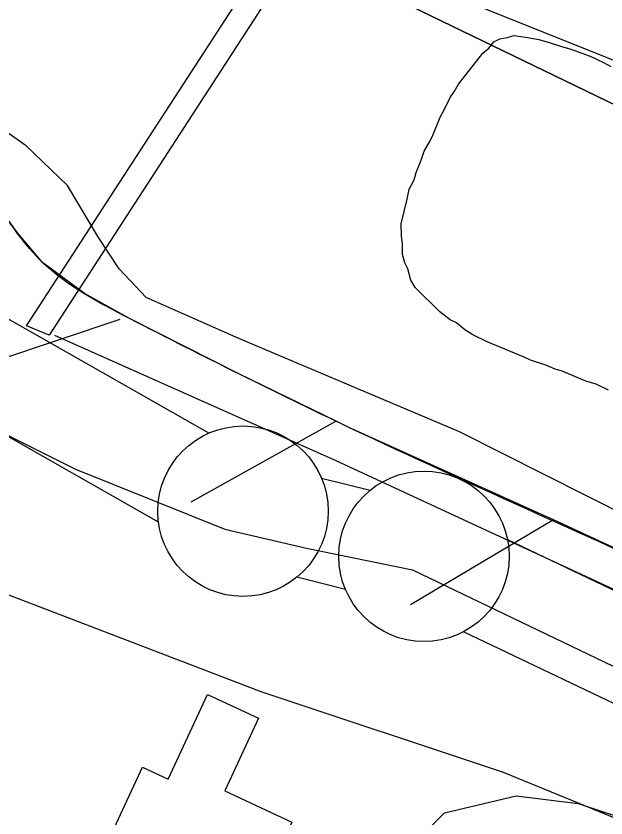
# Model space of a CAD drawing. Extents: x 3823584 to 3861785, y 301729 to 327625.
# Drawn here: x 3842655.3 to 3842828.4, y 320848.7 to 321084 of the extents above; entities that cross this region are included whole.
import ezdxf

# ---------------------------------------------------------------- set-up
doc = ezdxf.new("R2010")
doc.units = 0
for name, color, linetype in [('V-BLDG-OTLN', 7, 'Continuous'), ('V-CHAN-DOCK', 7, 'Continuous'), ('V-FLOD-BASE', 7, 'Continuous'), ('V-LEVE-TOET', 7, 'Continuous'), ('V-ROAD-CNTR', 7, 'Continuous'), ('V-RRAP-FSHR', 7, 'Continuous'), ('V-SITE-VEGE', 7, 'Continuous'), ('V-SURV-LINE', 7, 'Continuous'), ('V-TOPO-DPTH', 7, 'Continuous'), ('V-TOPO-WATR', 7, 'Continuous')]:
    doc.layers.add(name, color=color, linetype=linetype)

msp = doc.modelspace()

# ---------------------------------------------------------------- linework, layer by layer
at = {"layer": 'V-BLDG-OTLN'}
msp.add_lwpolyline([(3842722.42, 320817.71), (3842680.15, 320837.35), (3842692.36, 320863.63), (3842699.88, 320860.14), (3842711.42, 320884.97), (3842726.45, 320877.99), (3842716.53, 320856.64), (3842736.25, 320847.48)], close=True, dxfattribs=at)
at = {"layer": 'V-CHAN-DOCK'}
msp.add_lwpolyline([(3842658.36, 320993.09), (3842770.1, 321165.06), (3842793.45, 321149.89), (3842787.95, 321141.43), (3842770.46, 321152.81), (3842664.96, 320990.39), (3842658.36, 320993.09)], dxfattribs=at)
at = {"layer": 'V-FLOD-BASE'}
for points in [[(3842666.52, 320990.39), (3842749.18, 320953.56), (3842859.92, 320902.27), (3843027.38, 320824.75), (3843162.88, 320759.25), (3843339.71, 320674.9), (3843379.53, 320657.23), (3843391.28, 320654.33), (3843401.21, 320652.31), (3843411.76, 320649.1), (3843441.02, 320636.14), (3843565.35, 320575.96), (3843707.48, 320509.32), (3843878.58, 320427.32), (3844037.6, 320353.03), (3844189.08, 320281.37), (3844234.65, 320259.24), (3844243.42, 320252.71), (3844253.73, 320242.28), (3844262.2, 320235.75), (3844295.99, 320220.73)], [(3842615.07, 320989.68), (3842645.66, 320964.56), (3842672.76, 320951.01), (3842716.59, 320933.48), (3842740.5, 320927.9), (3842771.59, 320921.52), (3842930.99, 320845.01), (3843034.6, 320796.39), (3843076.05, 320758.13), (3843252.19, 320674.45), (3843539.92, 320538.95), (3844000.6, 320317.38), (3844261.05, 320198.33), (3844414.12, 320123.67), (3844490.68, 320007.18), (3844501.49, 319992.62), (3844516.47, 319980.55), (3844555.99, 319949.35), (3844571.8, 319939.37), (3844607.37, 319938.24), (3844643.04, 319935.83)]]:
    msp.add_lwpolyline(points, dxfattribs=at)
at = {"layer": 'V-LEVE-TOET'}
for points in [[(3843124.04, 320800.67), (3842982.21, 320868.51), (3842860.32, 320924.21), (3842785.47, 320962), (3842720.62, 320989.36), (3842693.47, 321001.44), (3842685.58, 321009.79), (3842679.49, 321019.04), (3842670.34, 321034.29), (3842658.21, 321045.9), (3842644.3, 321055.69)], [(3842609.34, 320917.53), (3842614.43, 320919.68), (3842626.14, 320920.38), (3842646.6, 320916.66), (3842727.11, 320885.83), (3842798.23, 320862.13), (3842902.28, 320819.49), (3842997.66, 320770.77), (3843009.15, 320763.66), (3843025.16, 320753.89), (3843061.08, 320735.88), (3843154.94, 320689.85), (3843252.4, 320644.14), (3843350.78, 320596.35), (3843423.21, 320561.84), (3843577.46, 320482.69), (3843749.76, 320401.9), (3843886.74, 320338.53), (3844033.39, 320269.83), (3844143.52, 320218.54), (3844288.38, 320148.32)]]:
    msp.add_lwpolyline(points, dxfattribs=at)
at = {"layer": 'V-ROAD-CNTR'}
msp.add_lwpolyline([(3842765.32, 320834.35), (3842780.99, 320850.22), (3842802.05, 320855.25), (3842820.25, 320852.93), (3842836.83, 320847.46), (3842870.55, 320829.42), (3842901.51, 320812.36), (3842934.09, 320796.44), (3842967.29, 320780.16), (3842981.91, 320772.22), (3842997.25, 320763.05), (3843014.86, 320747.06), (3843021.82, 320724.98), (3843017.43, 320709.03), (3843003.55, 320689.46)], dxfattribs=at)
at = {"layer": 'V-RRAP-FSHR'}
for p, q in [((3842685.74, 320994.95), (3842639.45, 320979.42)), ((3842749.27, 320965.1), (3842706.62, 320941.32)), ((3842813, 320936.16), (3842771, 320911.26))]:
    msp.add_line(p, q, dxfattribs=at)
for points in [[(3842017.76, 321437.98), (3842374.25, 321253.84), (3842835.08, 321069.22), (3843015.43, 320965.69), (3843571.15, 320673.74), (3844061.81, 320421.24), (3844693.43, 320129.28), (3845010.09, 320004.46), (3845413.31, 319793.98), (3846401.32, 319402.75), (3847271.72, 319069.13), (3848230.54, 318729.46), (3848945.87, 318453.46), (3849985.56, 318151.96), (3851282.51, 317815.65), (3852166.28, 317615.91), (3853017.63, 317419.5), (3853178.38, 317396.4), (3853479.75, 317356.76), (3853702.08, 317301.35), (3854318.05, 317115.33), (3854658.22, 317038.82)], [(3842686.63, 320996.34), (3842675.41, 321002.58), (3842663.07, 321011.7), (3842655.74, 321020.37), (3842648.97, 321029.52), (3842639.32, 321041.5), (3842636.69, 321044.1)], [(3842749.27, 320965.1), (3842720.65, 320978.97), (3842688.79, 320995.14), (3842686.63, 320996.34)], [(3842812.99, 320936.13), (3842809.26, 320937.85), (3842752.78, 320963.39), (3842749.27, 320965.1)], [(3842876.43, 320906.55), (3842865.52, 320911.86), (3842812.99, 320936.13)]]:
    msp.add_lwpolyline(points, dxfattribs=at)
msp.add_spline([(3843218.32, 320743.61), (3843106.42, 320795.17), (3842979.9, 320856.16), (3842865.52, 320911.86), (3842752.78, 320963.39), (3842688.79, 320995.14), (3842663.07, 321011.7), (3842648.97, 321029.52), (3842627.45, 321050.73), (3842595.63, 321057.08), (3842563.47, 321061.72), (3842523.07, 321088.77), (3842498.17, 321119.27), (3842473.42, 321148.07), (3842441.49, 321171.38), (3842406.52, 321187.91)], degree=3, dxfattribs=at)
at = {"layer": 'V-SITE-VEGE'}
msp.add_lwpolyline([(3842829.17, 320974.23), (3842825.55, 320976.01), (3842822.54, 320976.88), (3842815.6, 320979.82), (3842813.49, 320980.4), (3842810.78, 320981.58), (3842806.26, 320983.04), (3842804.45, 320983.93), (3842793.59, 320988.34), (3842789.36, 320990.4), (3842786.95, 320991.88), (3842784.53, 320993.97), (3842782.71, 320994.85), (3842779.69, 320997.23), (3842772.41, 321004.37), (3842771.19, 321006.47), (3842770.26, 321009.76), (3842769.34, 321011.56), (3842768.72, 321013.96), (3842768.69, 321017.26), (3842768.37, 321019.36), (3842768.34, 321022.97), (3842770.08, 321030.19), (3842770.65, 321033.2), (3842772.13, 321035.92), (3842772.71, 321038.03), (3842774.18, 321041.65), (3842775.06, 321044.36), (3842776.84, 321047.38), (3842777.72, 321049.19), (3842779.78, 321054.32), (3842780.96, 321056.43), (3842782.73, 321060.05), (3842783.92, 321061.87), (3842785.1, 321063.98), (3842792.23, 321073.06), (3842794.02, 321074.58), (3842795.5, 321076.39), (3842797.3, 321077.31), (3842799.4, 321077.63), (3842801.5, 321078.25), (3842805.41, 321077.68), (3842808.72, 321077.11), (3842811.73, 321076.24), (3842815.05, 321075.07), (3842818.06, 321074.19), (3842823.79, 321072.14), (3842827.71, 321070.37), (3842829.82, 321069.19)], dxfattribs=at)
at = {"layer": 'V-SURV-LINE'}
for points in [[(3842613.68, 321017.39), (3842711.92, 320961.62)], [(3842697.12, 320935.53), (3842598.88, 320991.29)], [(3842744.9, 320948.43), (3842759.23, 320944.86)], [(3842799.47, 320930.41), (3843035.63, 320817.81)], [(3842751.98, 320915.75), (3842737.65, 320919.32)], [(3843022.71, 320790.74), (3842786.56, 320903.33)]]:
    msp.add_lwpolyline(points, dxfattribs=at)
for centre in [(3842721.89, 320938.71), (3842774.99, 320925.47)]:
    msp.add_circle(centre, 25, dxfattribs=at)
at = {"layer": 'V-TOPO-DPTH'}
msp.add_lwpolyline([(3843330.4, 320816.62), (3843004.54, 320974.06), (3842913.52, 321018.05), (3842822.5, 321062.06), (3842731.51, 321106.11), (3842640.52, 321150.17), (3842526.02, 321205.64), (3842492.33, 321222.06), (3842458.68, 321238.59), (3842425.12, 321255.28), (3842391.61, 321272.07), (3842341.4, 321297.38)], dxfattribs=at)
at = {"layer": 'V-TOPO-WATR'}
msp.add_lwpolyline([(3842341.4, 321297.38), (3842391.61, 321272.07), (3842425.12, 321255.28), (3842458.68, 321238.59), (3842492.33, 321222.06), (3842526.02, 321205.64), (3842640.52, 321150.17), (3842731.51, 321106.11), (3842822.5, 321062.06), (3842913.52, 321018.05), (3843004.54, 320974.06), (3843330.4, 320816.62)], dxfattribs=at)

doc.saveas('drawing.dxf')
